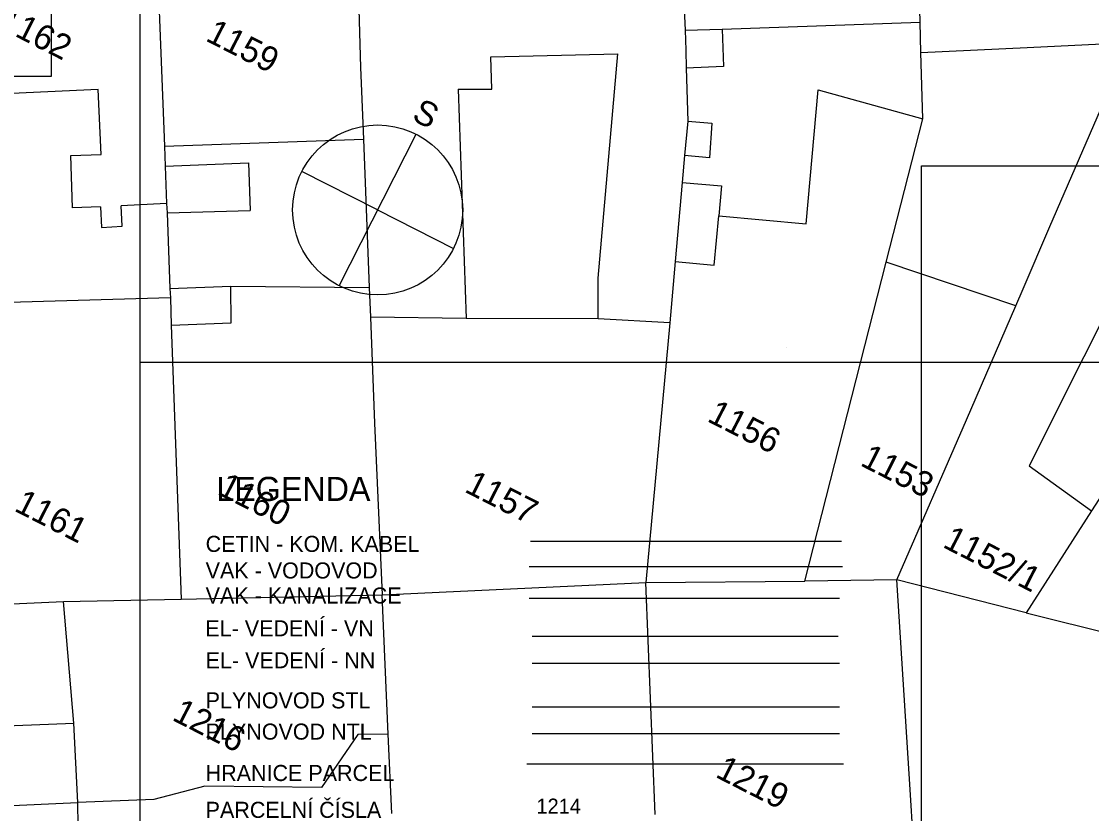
# Model space of a CAD drawing. Extents: x -601580 to 4, y -1204314 to 4.
# Drawn here: x -595865.2 to -595811.5, y -1203126.7 to -1203086.9 of the extents above; entities that cross this region are included whole.
import ezdxf

# ---------------------------------------------------------------- set-up
doc = ezdxf.new("R2010")
doc.units = 0
for name, color, linetype in [('00-EON NN', 7, 'Continuous'), ('00-EON VN', 7, 'Continuous'), ('00-INNOGY-NTL', 7, 'Continuous'), ('00-INNOGY-STL', 7, 'Continuous'), ('00-KN-HRANICE PARCEL', 7, 'Continuous'), ('00-KN-PARC. CISLA', 7, 'Continuous'), ('00-KN-VNITRNI KRESBA', 7, 'Continuous'), ('00-POLOHOPIS', 7, 'Continuous'), ('00-RAZÍTKO', 7, 'Continuous'), ('00-SITE KOM. KABEL', 7, 'Continuous'), ('00-VAK-KANAL-POTRUBI', 7, 'Continuous'), ('00-VAK-VODA-RAD IGIS', 7, 'Continuous'), ('01 KOTA', 7, 'Continuous'), ('11-REKONSTRUKCE VODOVOD POPIS', 7, 'Continuous')]:
    doc.layers.add(name, color=color, linetype=linetype)

msp = doc.modelspace()

# ---------------------------------------------------------------- linework, layer by layer
at = {"layer": '00-EON NN'}
msp.add_line((-595839.583, -1203119.099), (-595824.151, -1203119.099), dxfattribs=at)
at = {"layer": '00-EON VN'}
msp.add_line((-595839.583, -1203117.749), (-595824.204, -1203117.749), dxfattribs=at)
at = {"layer": '00-INNOGY-NTL'}
msp.add_line((-595839.583, -1203122.638), (-595824.151, -1203122.638), dxfattribs=at)
at = {"layer": '00-INNOGY-STL'}
msp.add_line((-595839.583, -1203121.288), (-595824.151, -1203121.288), dxfattribs=at)
at = {"layer": '00-KN-HRANICE PARCEL'}
for p, q in [((-595820.096, -1203086.886), (-595820.288, -1203078.383)), ((-595848.485, -1203079.499), (-595848.194, -1203089.175)), ((-595821.799, -1203098.957), (-595819.957, -1203091.748)), ((-595832.398, -1203098.924), (-595832.671, -1203101.994)), ((-595825.888, -1203114.987), (-595821.799, -1203098.957)), ((-595815.295, -1203101.147), (-595821.799, -1203098.957)), ((-595854.715, -1203100.151), (-595847.761, -1203100.224)), ((-595847.761, -1203100.224), (-595847.7, -1203101.714)), ((-595857.742, -1203100.741), (-595867.668, -1203101.039)), ((-595857.742, -1203100.741), (-595857.699, -1203102.11)), ((-595847.7, -1203101.714), (-595847.493, -1203107.038)), ((-595857.699, -1203102.11), (-595857.201, -1203115.875)), ((-595832.671, -1203101.994), (-595833.876, -1203115.049)), ((-595847.493, -1203107.038), (-595847.11, -1203115.672)), ((-595811.493, -1203111.444), (-595814.773, -1203116.563)), ((-595847.11, -1203115.672), (-595833.876, -1203115.049)), ((-595833.876, -1203115.049), (-595825.888, -1203114.987)), ((-595833.403, -1203126.703), (-595833.876, -1203115.049)), ((-595821.263, -1203114.918), (-595825.888, -1203114.987)), ((-595814.773, -1203116.563), (-595821.263, -1203114.918)), ((-595863.109, -1203115.997), (-595857.201, -1203115.875)), ((-595857.201, -1203115.875), (-595847.11, -1203115.672)), ((-595846.803, -1203122.673), (-595847.11, -1203115.672)), ((-595866.899, -1203116.166), (-595863.109, -1203115.997)), ((-595814.773, -1203116.563), (-595808.041, -1203118.262)), ((-595846.803, -1203122.673), (-595848.338, -1203122.689)), ((-595846.623, -1203126.659), (-595846.803, -1203122.673)), ((-595839.85, -1203124.149), (-595823.937, -1203124.149)), ((-595858.581, -1203125.945), (-595862.392, -1203126.092))]:
    msp.add_line(p, q, dxfattribs=at)
for points in [[(-595832.3, -1203078.853), (-595831.901, -1203087.304), (-595831.859, -1203088.302)], [(-595858.551, -1203079.939), (-595858.04, -1203093.127), (-595858.002, -1203094.134), (-595857.936, -1203096.008), (-595857.912, -1203096.469), (-595857.766, -1203100.28), (-595857.742, -1203100.741)], [(-595819.957, -1203091.748), (-595820.058, -1203088.42), (-595820.096, -1203086.886)], [(-595831.859, -1203088.302), (-595831.839, -1203089.21), (-595831.765, -1203091.863), (-595831.921, -1203093.601), (-595832.042, -1203094.942), (-595832.398, -1203098.924)], [(-595848.194, -1203089.175), (-595848.055, -1203092.78), (-595847.761, -1203100.224)], [(-595815.295, -1203101.147), (-595814.926, -1203100.291), (-595813.575, -1203097.153), (-595810.108, -1203089.133)], [(-595830.208, -1203096.628), (-595825.819, -1203097.023), (-595825.21, -1203090.296), (-595819.957, -1203091.748)], [(-595806.378, -1203092.76), (-595814.62, -1203109.189), (-595811.493, -1203111.444)], [(-595832.398, -1203098.924), (-595830.436, -1203099.104), (-595830.208, -1203096.628)], [(-595857.699, -1203102.11), (-595854.684, -1203102.007), (-595854.715, -1203100.151)], [(-595821.263, -1203114.918), (-595817.77, -1203106.867), (-595815.295, -1203101.147)], [(-595832.671, -1203101.994), (-595836.256, -1203101.807), (-595842.884, -1203101.776), (-595847.7, -1203101.714)], [(-595806.363, -1203103.463), (-595810.543, -1203109.975), (-595811.493, -1203111.444)], [(-595820.353, -1203129.813), (-595820.458, -1203127.616), (-595820.578, -1203125.715), (-595821.263, -1203114.918)], [(-595862.392, -1203126.092), (-595862.591, -1203122.119), (-595863.109, -1203115.997)], [(-595848.338, -1203122.689), (-595850.164, -1203125.35), (-595856.018, -1203125.275), (-595858.581, -1203125.945)], [(-595862.107, -1203139.063), (-595862.148, -1203137.887), (-595862.273, -1203134.299), (-595862.392, -1203126.092)]]:
    msp.add_lwpolyline(points, dxfattribs=at)
at = {"layer": '00-KN-VNITRNI KRESBA'}
for p, q in [((-595830.04, -1203087.242), (-595820.096, -1203086.886)), ((-595831.901, -1203087.304), (-595830.04, -1203087.242)), ((-595830.04, -1203087.242), (-595829.974, -1203089.116)), ((-595814.721, -1203088.164), (-595809.58, -1203087.92)), ((-595841.661, -1203088.641), (-595835.273, -1203088.483)), ((-595836.268, -1203099.759), (-595835.273, -1203088.483)), ((-595820.058, -1203088.42), (-595814.721, -1203088.164)), ((-595841.61, -1203090.261), (-595841.661, -1203088.641)), ((-595829.974, -1203089.116), (-595831.839, -1203089.21)), ((-595861.373, -1203090.285), (-595868.168, -1203090.584)), ((-595861.214, -1203093.542), (-595861.373, -1203090.285)), ((-595843.296, -1203090.266), (-595841.61, -1203090.261)), ((-595843.296, -1203090.266), (-595842.884, -1203101.776)), ((-595831.765, -1203091.863), (-595830.563, -1203091.97)), ((-595830.563, -1203091.97), (-595830.665, -1203093.713)), ((-595858.04, -1203093.127), (-595848.055, -1203092.78)), ((-595862.739, -1203093.585), (-595861.214, -1203093.542)), ((-595862.66, -1203096.228), (-595862.739, -1203093.585)), ((-595830.665, -1203093.713), (-595831.921, -1203093.601)), ((-595858.002, -1203094.134), (-595853.828, -1203093.959)), ((-595853.828, -1203093.959), (-595853.743, -1203096.348)), ((-595832.042, -1203094.942), (-595830.076, -1203095.113)), ((-595830.076, -1203095.113), (-595830.208, -1203096.628)), ((-595857.936, -1203096.008), (-595860.213, -1203096.117)), ((-595861.26, -1203096.167), (-595862.66, -1203096.228)), ((-595861.26, -1203096.167), (-595861.205, -1203097.205)), ((-595860.171, -1203097.137), (-595860.213, -1203096.117)), ((-595857.912, -1203096.469), (-595853.743, -1203096.348)), ((-595861.205, -1203097.205), (-595860.171, -1203097.137)), ((-595836.256, -1203101.807), (-595836.268, -1203099.759)), ((-595857.766, -1203100.28), (-595854.715, -1203100.151)), ((-595869.547, -1203122.381), (-595862.591, -1203122.119)), ((-595867.34, -1203126.332), (-595862.392, -1203126.092))]:
    msp.add_line(p, q, dxfattribs=at)
at = {"layer": '00-POLOHOPIS'}
msp.add_line((-595826.82, -1203103.233), (-595826.82, -1203103.232), dxfattribs=at)
at = {"layer": '00-RAZÍTKO'}
for points in [[(-595763.371, -1203184.468), (-595859.264, -1203184.468), (-595859.264, -1203085.716), (-595763.371, -1203085.716)], [(-595820.031, -1203094.106), (-595766.922, -1203094.106), (-595766.922, -1203130.528), (-595820.031, -1203130.528)], [(-595820.031, -1203094.106), (-595766.922, -1203094.106), (-595766.922, -1203130.528), (-595820.031, -1203130.528)], [(-595763.371, -1203184.468), (-595859.264, -1203184.468), (-595859.264, -1203103.981), (-595763.371, -1203103.981)]]:
    msp.add_lwpolyline(points, close=True, dxfattribs=at)
at = {"layer": '00-SITE KOM. KABEL'}
msp.add_line((-595839.663, -1203112.966), (-595824.044, -1203112.966), dxfattribs=at)
at = {"layer": '00-VAK-KANAL-POTRUBI'}
msp.add_line((-595839.733, -1203115.833), (-595824.151, -1203115.833), dxfattribs=at)
at = {"layer": '00-VAK-VODA-RAD IGIS'}
msp.add_line((-595839.722, -1203114.237), (-595823.991, -1203114.237), dxfattribs=at)
at = {"layer": '01 KOTA'}
for p, q in [((-595849.273, -1203100.133), (-595845.399, -1203092.525)), ((-595847.336, -1203096.329), (-595851.14, -1203094.392)), ((-595847.336, -1203096.329), (-595843.532, -1203098.266))]:
    msp.add_line(p, q, dxfattribs=at)
msp.add_circle((-595847.336, -1203096.329), 4.269, dxfattribs=at)
at = {"layer": '11-REKONSTRUKCE VODOVOD POPIS'}
msp.add_lwpolyline([(-595887.408, -1203085.283), (-595863.732, -1203085.283), (-595863.732, -1203089.618), (-595887.408, -1203089.618)], close=True, dxfattribs=at)

# ---------------------------------------------------------------- texts
msp.add_text('S', height=1.241, rotation=333.0137).set_placement((-595845.675, -1203091.784))
at = {"layer": '00-KN-PARC. CISLA'}
for s, p in [('1162', (-595866.436, -1203087.146)), ('1159', (-595856.03, -1203087.799)), ('1156', (-595830.844, -1203106.92)), ('1153', (-595823.155, -1203109.141)), ('1160', (-595855.441, -1203110.576)), ('1157', (-595843.03, -1203110.466)), ('1161', (-595865.642, -1203111.419)), ('1152/1', (-595819.015, -1203113.246)), ('1216', (-595857.712, -1203121.932)), ('1219', (-595830.43, -1203124.794))]:
    msp.add_text(s, height=1.25, rotation=333.0137, dxfattribs=at).set_placement(p)
msp.add_text('1214', height=0.75, dxfattribs=at).set_placement((-595839.362, -1203126.655))
at = {"layer": '00-RAZÍTKO'}
for s, height, p in [('LEGENDA ', 1.2108, (-595855.436, -1203110.949)), ('CETIN - KOM. KABEL', 0.80717, (-595855.973, -1203113.509)), ('VAK - VODOVOD', 0.80717, (-595855.973, -1203114.844)), ('VAK - KANALIZACE', 0.8072, (-595855.973, -1203116.102)), (' EL- VEDENÍ - VN', 0.8072, (-595856.286, -1203117.751)), ('EL- VEDENÍ - NN', 0.8072, (-595855.973, -1203119.356)), ('PLYNOVOD STL', 0.8072, (-595855.973, -1203121.371)), ('PLYNOVOD NTL', 0.8072, (-595855.973, -1203122.94)), ('HRANICE PARCEL', 0.80717, (-595855.973, -1203125.02)), ('PARCELNÍ ČÍSLA', 0.80717, (-595855.973, -1203126.871))]:
    msp.add_text(s, height=height, dxfattribs=at).set_placement(p)

doc.saveas('drawing.dxf')
